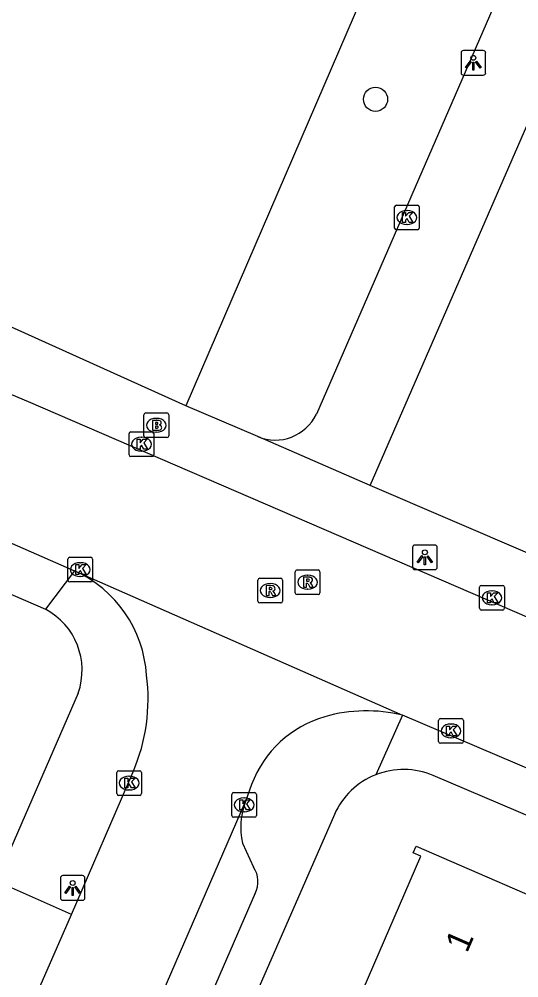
# Model space of a CAD drawing. Extents: x 162812 to 163818, y 381639 to 382470.
# Drawn here: x 163572.65 to 163592.87, y 381921.54 to 381960.34 of the extents above; entities that cross this region are included whole.
import ezdxf

# ---------------------------------------------------------------- set-up
doc = ezdxf.new("R2010")
doc.units = 0
for name, color, linetype in [('IMGEO_Boom', 7, 'Continuous'), ('IMGEO_Brandkraan', 7, 'Continuous'), ('IMGEO_Groenvoorziening', 7, 'Continuous'), ('IMGEO_Kolk', 7, 'Continuous'), ('IMGEO_Lichtpunt', 7, 'Continuous'), ('IMGEO_Pand', 7, 'Continuous'), ('IMGEO_Pand_nummerreeks', 7, 'Continuous'), ('IMGEO_Rijbaan_lokaal_open', 7, 'Continuous'), ('IMGEO_Rioolput', 7, 'Continuous'), ('IMGEO_Voetpad_open', 7, 'Continuous')]:
    doc.layers.add(name, color=color, linetype=linetype)

msp = doc.modelspace()

# ---------------------------------------------------------------- linework, layer by layer
at = {"layer": 'IMGEO_Boom'}
msp.add_circle((163587.069, 381957.098), 0.489, dxfattribs=at)
at = {"layer": 'IMGEO_Brandkraan'}
for p, q in [((163577.697, 381943.476), (163577.697, 381944.328)), ((163577.772, 381944.402), (163578.624, 381944.402)), ((163578.698, 381944.328), (163578.698, 381943.476)), ((163578.185, 381944.182), (163578.21, 381944.182)), ((163578.208, 381943.622), (163578.183, 381943.622)), ((163578.624, 381943.402), (163577.772, 381943.402))]:
    msp.add_line(p, q, dxfattribs=at)
for points in [[(163577.697, 381943.476), (163577.697, 381944.328)], [(163577.772, 381944.402), (163578.624, 381944.402)], [(163578.698, 381944.328), (163578.698, 381943.476)], [(163578.045, 381944.102), (163578.045, 381943.702), (163578.258, 381943.702)], [(163578.276, 381944.102), (163578.045, 381944.102)], [(163578.224, 381944.021), (163578.17, 381944.021), (163578.17, 381943.945)], [(163578.17, 381943.945), (163578.223, 381943.945)], [(163578.232, 381943.869), (163578.17, 381943.869), (163578.17, 381943.788)], [(163578.17, 381943.788), (163578.232, 381943.788)], [(163578.624, 381943.402), (163577.772, 381943.402)]]:
    msp.add_lwpolyline(points, dxfattribs=at)
for centre, radius, start, end in [((163577.774, 381944.326), 0.0765, 91.552, 178.448), ((163577.774, 381944.326), 0.0765, 91.552, 178.448), ((163578.622, 381944.326), 0.0765, 1.552, 88.448), ((163578.622, 381944.326), 0.0765, 1.552, 88.448), ((163578.225, 381943.983), 0.0379, 267.8285, 90.9355), ((163578.28, 381943.957), 0.145, 59.4692, 91.5367), ((163578.305, 381944.004), 0.0922, 285.5137, 58.1501), ((163578.31, 381943.812), 0.105, 301.3115, 78.989), ((163578.233, 381943.828), 0.0404, 269.8759, 90.5077), ((163578.264, 381943.953), 0.251, 268.6676, 293.5347), ((163577.774, 381943.478), 0.0765, 181.552, 268.448), ((163577.774, 381943.478), 0.0765, 181.552, 268.448), ((163578.622, 381943.478), 0.0765, 271.552, 358.448), ((163578.622, 381943.478), 0.0765, 271.552, 358.448)]:
    msp.add_arc(centre, radius, start, end, dxfattribs=at)
for centre, major_axis, ratio, start_param, end_param in [((163578.184, 381943.902), (-0.387, 0.002), 0.722429, 4.712389, 7.853982), ((163578.209, 381943.902), (-0.39, 0.002), 0.717154, 1.570796, 4.712389)]:
    msp.add_ellipse(centre, major_axis=major_axis, ratio=ratio, start_param=start_param, end_param=end_param, dxfattribs=at)
at = {"layer": 'IMGEO_Groenvoorziening'}
msp.add_lwpolyline([(163574.726, 381999.168), (163574.605, 381998.877), (163598.299, 381988.562), (163579.386, 381944.696)], dxfattribs=at)
at = {"layer": 'IMGEO_Kolk'}
for p, q in [((163587.838, 381951.886), (163587.838, 381952.738)), ((163587.913, 381952.812), (163588.765, 381952.812)), ((163588.326, 381952.592), (163588.351, 381952.592)), ((163588.839, 381952.738), (163588.839, 381951.886)), ((163588.765, 381951.812), (163587.913, 381951.812)), ((163588.349, 381952.032), (163588.324, 381952.032)), ((163577.095, 381942.711), (163577.095, 381943.563)), ((163577.17, 381943.637), (163578.022, 381943.637)), ((163578.096, 381943.563), (163578.096, 381942.711)), ((163577.583, 381943.417), (163577.608, 381943.417)), ((163577.606, 381942.857), (163577.581, 381942.857)), ((163578.022, 381942.637), (163577.17, 381942.637)), ((163574.618, 381937.635), (163574.618, 381938.487)), ((163574.693, 381938.561), (163575.545, 381938.561)), ((163575.619, 381938.487), (163575.619, 381937.635)), ((163575.106, 381938.341), (163575.131, 381938.341)), ((163575.129, 381937.781), (163575.104, 381937.781)), ((163575.545, 381937.561), (163574.693, 381937.561)), ((163591.283, 381936.494), (163591.283, 381937.346)), ((163591.358, 381937.42), (163592.21, 381937.42)), ((163592.284, 381937.346), (163592.284, 381936.494)), ((163591.771, 381937.2), (163591.796, 381937.2)), ((163591.794, 381936.64), (163591.769, 381936.64)), ((163592.21, 381936.42), (163591.358, 381936.42)), ((163589.622, 381931.104), (163589.622, 381931.956)), ((163589.697, 381932.03), (163590.549, 381932.03)), ((163590.623, 381931.956), (163590.623, 381931.104)), ((163590.11, 381931.81), (163590.135, 381931.81)), ((163590.133, 381931.25), (163590.108, 381931.25)), ((163590.549, 381931.03), (163589.697, 381931.03)), ((163576.597, 381928.996), (163576.597, 381929.848)), ((163576.672, 381929.922), (163577.524, 381929.922)), ((163577.085, 381929.702), (163577.11, 381929.702)), ((163577.598, 381929.848), (163577.598, 381928.996)), ((163577.524, 381928.922), (163576.672, 381928.922)), ((163577.108, 381929.142), (163577.083, 381929.142)), ((163581.25, 381928.112), (163581.25, 381928.964)), ((163581.325, 381929.038), (163582.177, 381929.038)), ((163581.738, 381928.818), (163581.763, 381928.818)), ((163582.251, 381928.964), (163582.251, 381928.112)), ((163582.177, 381928.038), (163581.325, 381928.038)), ((163581.761, 381928.258), (163581.736, 381928.258))]:
    msp.add_line(p, q, dxfattribs=at)
for points in [[(163587.838, 381951.886), (163587.838, 381952.738)], [(163587.913, 381952.812), (163588.765, 381952.812)], [(163588.159, 381952.512), (163588.282, 381952.512), (163588.282, 381952.361), (163588.412, 381952.512), (163588.576, 381952.512), (163588.43, 381952.361), (163588.583, 381952.112), (163588.431, 381952.112), (163588.346, 381952.276), (163588.282, 381952.209), (163588.282, 381952.112), (163588.159, 381952.112), (163588.159, 381952.512)], [(163588.839, 381952.738), (163588.839, 381951.886)], [(163588.765, 381951.812), (163587.913, 381951.812)], [(163577.095, 381942.711), (163577.095, 381943.563)], [(163577.17, 381943.637), (163578.022, 381943.637)], [(163578.096, 381943.563), (163578.096, 381942.711)], [(163577.416, 381943.337), (163577.539, 381943.337), (163577.539, 381943.186), (163577.669, 381943.337), (163577.833, 381943.337), (163577.687, 381943.186), (163577.84, 381942.937), (163577.688, 381942.937), (163577.603, 381943.101), (163577.539, 381943.034), (163577.539, 381942.937), (163577.416, 381942.937), (163577.416, 381943.337)], [(163578.022, 381942.637), (163577.17, 381942.637)], [(163574.618, 381937.635), (163574.618, 381938.487)], [(163574.693, 381938.561), (163575.545, 381938.561)], [(163575.619, 381938.487), (163575.619, 381937.635)], [(163574.939, 381938.261), (163575.062, 381938.261), (163575.062, 381938.11), (163575.192, 381938.261), (163575.356, 381938.261), (163575.21, 381938.11), (163575.363, 381937.861), (163575.211, 381937.861), (163575.126, 381938.025), (163575.062, 381937.958), (163575.062, 381937.861), (163574.939, 381937.861), (163574.939, 381938.261)], [(163575.545, 381937.561), (163574.693, 381937.561)], [(163591.283, 381936.494), (163591.283, 381937.346)], [(163591.358, 381937.42), (163592.21, 381937.42)], [(163592.284, 381937.346), (163592.284, 381936.494)], [(163591.604, 381937.12), (163591.727, 381937.12), (163591.727, 381936.969), (163591.857, 381937.12), (163592.021, 381937.12), (163591.875, 381936.969), (163592.028, 381936.72), (163591.876, 381936.72), (163591.791, 381936.884), (163591.727, 381936.817), (163591.727, 381936.72), (163591.604, 381936.72), (163591.604, 381937.12)], [(163592.21, 381936.42), (163591.358, 381936.42)], [(163589.622, 381931.104), (163589.622, 381931.956)], [(163589.697, 381932.03), (163590.549, 381932.03)], [(163590.623, 381931.956), (163590.623, 381931.104)], [(163589.943, 381931.73), (163590.066, 381931.73), (163590.066, 381931.579), (163590.196, 381931.73), (163590.36, 381931.73), (163590.214, 381931.579), (163590.367, 381931.33), (163590.215, 381931.33), (163590.13, 381931.494), (163590.066, 381931.427), (163590.066, 381931.33), (163589.943, 381931.33), (163589.943, 381931.73)], [(163590.549, 381931.03), (163589.697, 381931.03)], [(163576.597, 381928.996), (163576.597, 381929.848)], [(163576.672, 381929.922), (163577.524, 381929.922)], [(163576.918, 381929.622), (163577.041, 381929.622), (163577.041, 381929.471), (163577.171, 381929.622), (163577.335, 381929.622), (163577.189, 381929.471), (163577.342, 381929.222), (163577.19, 381929.222), (163577.105, 381929.386), (163577.041, 381929.319), (163577.041, 381929.222), (163576.918, 381929.222), (163576.918, 381929.622)], [(163577.598, 381929.848), (163577.598, 381928.996)], [(163577.524, 381928.922), (163576.672, 381928.922)], [(163581.25, 381928.112), (163581.25, 381928.964)], [(163581.325, 381929.038), (163582.177, 381929.038)], [(163582.251, 381928.964), (163582.251, 381928.112)], [(163581.571, 381928.738), (163581.694, 381928.738), (163581.694, 381928.587), (163581.824, 381928.738), (163581.988, 381928.738), (163581.842, 381928.587), (163581.995, 381928.338), (163581.843, 381928.338), (163581.758, 381928.502), (163581.694, 381928.435), (163581.694, 381928.338), (163581.571, 381928.338), (163581.571, 381928.738)], [(163582.177, 381928.038), (163581.325, 381928.038)]]:
    msp.add_lwpolyline(points, dxfattribs=at)
for centre, start, end in [((163587.915, 381952.736), 91.552, 178.448), ((163587.915, 381952.736), 91.552, 178.448), ((163588.763, 381952.736), 1.552, 88.448), ((163588.763, 381952.736), 1.552, 88.448), ((163587.915, 381951.888), 181.552, 268.448), ((163587.915, 381951.888), 181.552, 268.448), ((163588.763, 381951.888), 271.552, 358.448), ((163588.763, 381951.888), 271.552, 358.448), ((163577.172, 381943.561), 91.552, 178.448), ((163577.172, 381943.561), 91.552, 178.448), ((163578.02, 381943.561), 1.552, 88.448), ((163578.02, 381943.561), 1.552, 88.448), ((163577.172, 381942.713), 181.552, 268.448), ((163577.172, 381942.713), 181.552, 268.448), ((163578.02, 381942.713), 271.552, 358.448), ((163578.02, 381942.713), 271.552, 358.448), ((163574.695, 381938.485), 91.552, 178.448), ((163574.695, 381938.485), 91.552, 178.448), ((163575.543, 381938.485), 1.552, 88.448), ((163575.543, 381938.485), 1.552, 88.448), ((163574.695, 381937.637), 181.552, 268.448), ((163574.695, 381937.637), 181.552, 268.448), ((163575.543, 381937.637), 271.552, 358.448), ((163575.543, 381937.637), 271.552, 358.448), ((163591.36, 381937.344), 91.552, 178.448), ((163591.36, 381937.344), 91.552, 178.448), ((163592.208, 381937.344), 1.552, 88.448), ((163592.208, 381937.344), 1.552, 88.448), ((163591.36, 381936.496), 181.552, 268.448), ((163591.36, 381936.496), 181.552, 268.448), ((163592.208, 381936.496), 271.552, 358.448), ((163592.208, 381936.496), 271.552, 358.448), ((163589.699, 381931.954), 91.552, 178.448), ((163589.699, 381931.954), 91.552, 178.448), ((163590.547, 381931.954), 1.552, 88.448), ((163590.547, 381931.954), 1.552, 88.448), ((163589.699, 381931.106), 181.552, 268.448), ((163589.699, 381931.106), 181.552, 268.448), ((163590.547, 381931.106), 271.552, 358.448), ((163590.547, 381931.106), 271.552, 358.448), ((163576.674, 381929.846), 91.552, 178.448), ((163576.674, 381929.846), 91.552, 178.448), ((163577.522, 381929.846), 1.552, 88.448), ((163577.522, 381929.846), 1.552, 88.448), ((163576.674, 381928.998), 181.552, 268.448), ((163576.674, 381928.998), 181.552, 268.448), ((163577.522, 381928.998), 271.552, 358.448), ((163577.522, 381928.998), 271.552, 358.448), ((163581.327, 381928.962), 91.552, 178.448), ((163581.327, 381928.962), 91.552, 178.448), ((163582.175, 381928.962), 1.552, 88.448), ((163582.175, 381928.962), 1.552, 88.448), ((163581.327, 381928.114), 181.552, 268.448), ((163581.327, 381928.114), 181.552, 268.448), ((163582.175, 381928.114), 271.552, 358.448), ((163582.175, 381928.114), 271.552, 358.448)]:
    msp.add_arc(centre, 0.0765, start, end, dxfattribs=at)
for centre, major_axis, ratio, start_param, end_param in [((163588.325, 381952.312), (-0.387, 0.002), 0.722429, 4.712389, 7.853982), ((163588.35, 381952.312), (-0.39, 0.002), 0.717154, 1.570796, 4.712389), ((163577.582, 381943.137), (-0.387, 0.002), 0.722429, 4.712389, 7.853982), ((163577.607, 381943.137), (-0.39, 0.002), 0.717154, 1.570796, 4.712389), ((163575.105, 381938.061), (-0.387, 0.002), 0.722429, 4.712389, 7.853982), ((163575.13, 381938.061), (-0.39, 0.002), 0.717154, 1.570796, 4.712389), ((163591.77, 381936.92), (-0.387, 0.002), 0.722429, 4.712389, 7.853982), ((163591.795, 381936.92), (-0.39, 0.002), 0.717154, 1.570796, 4.712389), ((163590.109, 381931.53), (-0.387, 0.002), 0.722429, 4.712389, 7.853982), ((163590.134, 381931.53), (-0.39, 0.002), 0.717154, 1.570796, 4.712389), ((163577.084, 381929.422), (-0.387, 0.002), 0.722429, 4.712389, 7.853982), ((163577.109, 381929.422), (-0.39, 0.002), 0.717154, 1.570796, 4.712389), ((163581.737, 381928.538), (-0.387, 0.002), 0.722429, 4.712389, 7.853982), ((163581.762, 381928.538), (-0.39, 0.002), 0.717154, 1.570796, 4.712389)]:
    msp.add_ellipse(centre, major_axis=major_axis, ratio=ratio, start_param=start_param, end_param=end_param, dxfattribs=at)
at = {"layer": 'IMGEO_Lichtpunt'}
for p, q in [((163591.432, 381959.072), (163590.624, 381959.072)), ((163591.432, 381959.072), (163590.624, 381959.072)), ((163590.53, 381958.977), (163590.53, 381958.17)), ((163590.53, 381958.977), (163590.53, 381958.17)), ((163591.526, 381958.17), (163591.526, 381958.977)), ((163591.526, 381958.17), (163591.526, 381958.977)), ((163590.624, 381958.076), (163591.432, 381958.076)), ((163590.624, 381958.076), (163591.432, 381958.076)), ((163588.568, 381938.961), (163588.568, 381938.154)), ((163588.568, 381938.961), (163588.568, 381938.154)), ((163589.47, 381939.056), (163588.662, 381939.056)), ((163589.47, 381939.056), (163588.662, 381939.056)), ((163589.564, 381938.154), (163589.564, 381938.961)), ((163589.564, 381938.154), (163589.564, 381938.961)), ((163588.662, 381938.06), (163589.47, 381938.06)), ((163588.662, 381938.06), (163589.47, 381938.06)), ((163575.216, 381925.674), (163574.408, 381925.674)), ((163575.216, 381925.674), (163574.408, 381925.674)), ((163574.314, 381925.579), (163574.314, 381924.772)), ((163574.314, 381925.579), (163574.314, 381924.772)), ((163575.31, 381924.772), (163575.31, 381925.579)), ((163575.31, 381924.772), (163575.31, 381925.579)), ((163574.408, 381924.678), (163575.216, 381924.678)), ((163574.408, 381924.678), (163575.216, 381924.678))]:
    msp.add_line(p, q, dxfattribs=at)
for points in [[(163590.904, 381958.641), (163590.943, 381958.613), (163590.755, 381958.351), (163590.717, 381958.378), (163590.904, 381958.641)], [(163591.006, 381958.593), (163591.053, 381958.593), (163591.053, 381958.271), (163591.006, 381958.271), (163591.006, 381958.593)], [(163591.116, 381958.613), (163591.154, 381958.64), (163591.341, 381958.378), (163591.302, 381958.35), (163591.116, 381958.613)], [(163588.942, 381938.625), (163588.981, 381938.597), (163588.793, 381938.335), (163588.755, 381938.362), (163588.942, 381938.625)], [(163589.044, 381938.577), (163589.091, 381938.577), (163589.091, 381938.255), (163589.044, 381938.255), (163589.044, 381938.577)], [(163589.154, 381938.597), (163589.192, 381938.624), (163589.379, 381938.362), (163589.34, 381938.334), (163589.154, 381938.597)], [(163574.688, 381925.243), (163574.727, 381925.215), (163574.539, 381924.953), (163574.501, 381924.98), (163574.688, 381925.243)], [(163574.79, 381925.195), (163574.837, 381925.195), (163574.837, 381924.873), (163574.79, 381924.873), (163574.79, 381925.195)], [(163574.9, 381925.215), (163574.938, 381925.242), (163575.125, 381924.98), (163575.086, 381924.952), (163574.9, 381925.215)]]:
    msp.add_lwpolyline(points, dxfattribs=at)
for centre in [(163591.029, 381958.775), (163589.067, 381938.759), (163574.813, 381925.377)]:
    msp.add_circle(centre, 0.0994, dxfattribs=at)
for centre, start, end in [((163590.624, 381958.977), 90, 180), ((163590.624, 381958.977), 90, 180), ((163591.432, 381958.977), 0, 90), ((163591.432, 381958.977), 0, 90), ((163590.624, 381958.17), 180, 270), ((163590.624, 381958.17), 180, 270), ((163591.432, 381958.17), 270, 0), ((163591.432, 381958.17), 270, 360), ((163588.662, 381938.961), 90, 180), ((163588.662, 381938.961), 90, 180), ((163589.47, 381938.961), 0, 90), ((163589.47, 381938.961), 0, 90), ((163588.662, 381938.154), 180, 270), ((163588.662, 381938.154), 180, 270), ((163589.47, 381938.154), 270, 0), ((163589.47, 381938.154), 270, 360), ((163574.408, 381925.579), 90, 180), ((163574.408, 381925.579), 90, 180), ((163575.216, 381925.579), 0, 90), ((163575.216, 381925.579), 0, 90), ((163574.408, 381924.772), 180, 270), ((163574.408, 381924.772), 180, 270), ((163575.216, 381924.772), 270, 0), ((163575.216, 381924.772), 270, 360)]:
    msp.add_arc(centre, 0.0946, start, end, dxfattribs=at)
at = {"layer": 'IMGEO_Pand'}
msp.add_lwpolyline([(163586.567, 381921.062), (163588.907, 381926.456), (163588.596, 381926.591), (163588.714, 381926.865), (163595.55, 381923.901), (163595.431, 381923.626), (163595.119, 381923.762), (163593.249, 381919.449), (163592.78, 381918.367)], dxfattribs=at)
at = {"layer": 'IMGEO_Rijbaan_lokaal_open'}
for points in [[(163546.117, 381950.626), (163574.888, 381938.016)], [(163566.176, 381947.734), (163573.012, 381944.864), (163600.502, 381932.987)], [(163574.888, 381938.016), (163588.164, 381932.163)], [(163598.106, 381927.936), (163588.164, 381932.163)], [(163574.771, 381924.097), (163577.261, 381929.881)], [(163582.056, 381929.366), (163581.808, 381928.673)], [(163538.377, 381828.474), (163581.808, 381928.673)], [(163574.771, 381924.097), (163571.713, 381925.452)], [(163573.219, 381920.549), (163574.771, 381924.097)]]:
    msp.add_lwpolyline(points, dxfattribs=at)
for centre, radius, start, end in [((163572.807, 381933.462), 5.007, 3.7555, 65.4385), ((163570.384, 381932.827), 7.481, 336.8132, 7.3988), ((163586.696, 381926.302), 6.042, 75.9404, 106.1349), ((163586.253, 381927.8), 4.48, 106.0192, 159.5409)]:
    msp.add_arc(centre, radius, start, end, dxfattribs=at)
at = {"layer": 'IMGEO_Rioolput'}
for p, q in [((163582.382, 381937.712), (163583.234, 381937.712)), ((163583.819, 381937.125), (163583.819, 381937.977)), ((163583.894, 381938.051), (163584.746, 381938.051)), ((163584.307, 381937.831), (163584.332, 381937.831)), ((163584.82, 381937.977), (163584.82, 381937.125)), ((163582.307, 381936.786), (163582.307, 381937.638)), ((163582.795, 381937.492), (163582.82, 381937.492)), ((163583.308, 381937.638), (163583.308, 381936.786)), ((163582.818, 381936.932), (163582.793, 381936.932)), ((163584.746, 381937.051), (163583.894, 381937.051)), ((163584.33, 381937.271), (163584.305, 381937.271)), ((163583.234, 381936.712), (163582.382, 381936.712))]:
    msp.add_line(p, q, dxfattribs=at)
for points in [[(163582.382, 381937.712), (163583.234, 381937.712)], [(163583.819, 381937.125), (163583.819, 381937.977)], [(163583.894, 381938.051), (163584.746, 381938.051)], [(163584.408, 381937.749), (163584.156, 381937.751), (163584.156, 381937.351)], [(163584.82, 381937.977), (163584.82, 381937.125)], [(163582.307, 381936.786), (163582.307, 381937.638)], [(163582.896, 381937.41), (163582.644, 381937.412), (163582.644, 381937.012)], [(163582.822, 381937.331), (163582.768, 381937.331), (163582.768, 381937.25)], [(163583.308, 381937.638), (163583.308, 381936.786)], [(163584.156, 381937.351), (163584.28, 381937.351), (163584.28, 381937.513), (163584.291, 381937.513)], [(163584.334, 381937.67), (163584.28, 381937.67), (163584.28, 381937.589)], [(163584.28, 381937.589), (163584.332, 381937.589)], [(163584.338, 381937.484), (163584.409, 381937.351), (163584.549, 381937.351), (163584.484, 381937.477)], [(163582.644, 381937.012), (163582.768, 381937.012), (163582.768, 381937.174), (163582.779, 381937.174)], [(163582.768, 381937.25), (163582.82, 381937.25)], [(163582.826, 381937.145), (163582.897, 381937.012), (163583.037, 381937.012), (163582.972, 381937.138)], [(163584.746, 381937.051), (163583.894, 381937.051)], [(163583.234, 381936.712), (163582.382, 381936.712)]]:
    msp.add_lwpolyline(points, dxfattribs=at)
for centre, radius, start, end in [((163582.384, 381937.636), 0.0765, 91.552, 178.448), ((163582.384, 381937.636), 0.0765, 91.552, 178.448), ((163583.232, 381937.636), 0.0765, 1.552, 88.448), ((163583.232, 381937.636), 0.0765, 1.552, 88.448), ((163583.896, 381937.975), 0.0765, 91.552, 178.448), ((163583.896, 381937.975), 0.0765, 91.552, 178.448), ((163584.407, 381937.639), 0.109, 350.3612, 89.416), ((163584.744, 381937.975), 0.0765, 1.552, 88.448), ((163584.744, 381937.975), 0.0765, 1.552, 88.448), ((163582.828, 381937.235), 0.0964, 77.0061, 93.1865), ((163582.842, 381937.292), 0.0378, 276.6634, 79.6772), ((163582.895, 381937.3), 0.109, 350.3612, 89.416), ((163584.29, 381937.46), 0.0533, 26.0293, 88.6989), ((163584.316, 381937.778), 0.19, 274.7715, 282.9687), ((163584.34, 381937.574), 0.0964, 77.0061, 93.1865), ((163584.354, 381937.631), 0.0378, 276.6634, 79.6772), ((163584.405, 381937.639), 0.112, 277.5842, 350.9817), ((163584.389, 381937.424), 0.108, 29.5134, 73.7905), ((163582.778, 381937.121), 0.0533, 26.0293, 88.6989), ((163582.804, 381937.439), 0.19, 274.7715, 282.9687), ((163582.893, 381937.3), 0.112, 277.5842, 350.9817), ((163582.877, 381937.085), 0.108, 29.5134, 73.7905), ((163583.896, 381937.127), 0.0765, 181.552, 268.448), ((163583.896, 381937.127), 0.0765, 181.552, 268.448), ((163584.744, 381937.127), 0.0765, 271.552, 358.448), ((163584.744, 381937.127), 0.0765, 271.552, 358.448), ((163582.384, 381936.788), 0.0765, 181.552, 268.448), ((163582.384, 381936.788), 0.0765, 181.552, 268.448), ((163583.232, 381936.788), 0.0765, 271.552, 358.448), ((163583.232, 381936.788), 0.0765, 271.552, 358.448)]:
    msp.add_arc(centre, radius, start, end, dxfattribs=at)
for centre, major_axis, ratio, start_param, end_param in [((163584.306, 381937.551), (-0.387, 0.002), 0.722429, 4.712389, 7.853982), ((163584.331, 381937.551), (-0.39, 0.002), 0.717154, 1.570796, 4.712389), ((163582.794, 381937.212), (-0.387, 0.002), 0.722429, 4.712389, 7.853982), ((163582.819, 381937.212), (-0.39, 0.002), 0.717154, 1.570796, 4.712389)]:
    msp.add_ellipse(centre, major_axis=major_axis, ratio=ratio, start_param=start_param, end_param=end_param, dxfattribs=at)
at = {"layer": 'IMGEO_Voetpad_open'}
for points in [[(163605.105, 381991.356), (163584.674, 381944.357)], [(163586.85, 381941.464), (163598.575, 381968.398)], [(163579.386, 381944.696), (163567.332, 381950.133)], [(163553.533, 381945.192), (163573.712, 381936.459)], [(163582.301, 381943.442), (163579.386, 381944.696)], [(163586.85, 381941.464), (163582.301, 381943.442)], [(163593.33, 381938.684), (163586.85, 381941.464)], [(163574.888, 381938.016), (163573.712, 381936.459)], [(163575.039, 381933.062), (163571.713, 381925.452)], [(163588.164, 381932.163), (163587.078, 381929.756)], [(163608.713, 381921.527), (163606.44, 381922.508), (163603.665, 381923.65), (163589.402, 381929.724)], [(163585.404, 381928.144), (163572.398, 381898.395), (163551.036, 381848.819)], [(163581.689, 381926.991), (163582.131, 381926.012)], [(163582.192, 381924.958), (163548.887, 381848.309)]]:
    msp.add_lwpolyline(points, dxfattribs=at)
for centre, radius, start, end in [((163583.006, 381945.149), 1.846, 247.5574, 334.6147), ((163572.391, 381933.985), 2.804, 340.7772, 61.8979), ((163588.201, 381926.92), 3.051, 66.8191, 111.6031), ((163588.205, 381926.91), 3.061, 111.608, 156.2301), ((163584.458, 381927.64), 2.845, 158.7119, 193.1943), ((163581.314, 381925.436), 1, 331.4325, 35.1921)]:
    msp.add_arc(centre, radius, start, end, dxfattribs=at)

# ---------------------------------------------------------------- texts
at = {"layer": 'IMGEO_Pand_nummerreeks'}
msp.add_text('1', height=1, rotation=66.553, dxfattribs=at).set_placement((163590.771, 381922.511))

doc.saveas('drawing.dxf')
